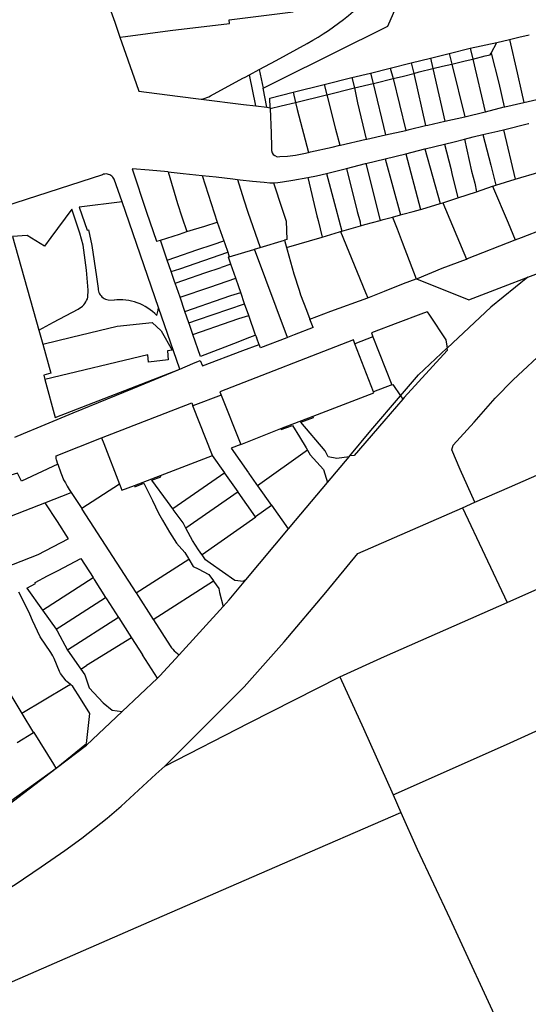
# Model space of a CAD drawing. Header units: inches. Extents: x 210911 to 224988, y 571697 to 586201.
# Tile 293 of 301: x 223317 to 223554, y 584350 to 584808. Entities that reach past the tile are written whole.
import ezdxf

# ---------------------------------------------------------------- set-up
doc = ezdxf.new("R2010")
doc.units = ezdxf.units.IN
doc.header["$MEASUREMENT"] = 0

msp = doc.modelspace()

# ---------------------------------------------------------------- linework, layer by layer
for points in [[(223363.595, 584800.18), (223366.164, 584800.476), (223386.963, 584803.195), (223414.59, 584806.545), (223414.395, 584808.166), (223421.822, 584809.135), (223444.158, 584811.925), (223442.497, 584817.774), (223436.955, 584837.418), (223431.167, 584858.4)], [(223430.193, 584776.455), (223437.36, 584779.995), (223488.294, 584805.227), (223501.499, 584835.708), (223505.915, 584845.905)], [(223351.226, 584835.115), (223351.243, 584834.886), (223353.531, 584828.656), (223361.18, 584807.076), (223363.595, 584800.18)], [(223450.8, 584797.24), (223453.314, 584798.672), (223455.794, 584800.16), (223458.239, 584801.706), (223460.648, 584803.307), (223463.021, 584804.962), (223465.354, 584806.672), (223467.648, 584808.434), (223469.9, 584810.249), (223472.111, 584812.115), (223474.278, 584814.031)], [(223363.595, 584800.18), (223371.156, 584778.582), (223372.387, 584774.919), (223390.415, 584772.695), (223401.476, 584771.277)], [(223544.866, 584799.023), (223549.334, 584800.074), (223554.025, 584801.265)], [(223428.448, 584785.107), (223436.235, 584789.332), (223450.8, 584797.24)], [(223516.833, 584792.506), (223526.624, 584794.936)], [(223526.624, 584794.936), (223538.95, 584797.632)], [(223526.624, 584794.936), (223527.804, 584789.962)], [(223536.37, 584792.749), (223538.95, 584797.632)], [(223538.95, 584797.632), (223544.866, 584799.023)], [(223544.866, 584799.023), (223548.412, 584783.588), (223550.486, 584774.508), (223551.644, 584769.775)], [(223499.22, 584788.135), (223508.101, 584790.339)], [(223508.101, 584790.339), (223516.833, 584792.506)], [(223508.101, 584790.339), (223509.196, 584785.507)], [(223516.833, 584792.506), (223518.04, 584787.632)], [(223527.804, 584789.962), (223533.65, 584791.435), (223535.925, 584791.907), (223536.37, 584792.749)], [(223536.37, 584792.749), (223539.888, 584778.656), (223542.476, 584767.679)], [(223480.18, 584783.41), (223489.433, 584785.706)], [(223489.433, 584785.706), (223499.22, 584788.135)], [(223489.433, 584785.706), (223490.755, 584780.819)], [(223499.22, 584788.135), (223500.331, 584783.267)], [(223500.331, 584783.267), (223502.807, 584783.917), (223509.196, 584785.507)], [(223509.196, 584785.507), (223513.761, 584786.643), (223518.04, 584787.632)], [(223509.196, 584785.507), (223514.752, 584760.993)], [(223518.04, 584787.632), (223524.24, 584789.064), (223527.804, 584789.962)], [(223518.04, 584787.632), (223524.119, 584763.088)], [(223527.804, 584789.962), (223533.626, 584765.408)], [(223405.707, 584772.785), (223420.858, 584780.989), (223421.945, 584781.579), (223423.857, 584782.616)], [(223423.857, 584782.616), (223428.448, 584785.107)], [(223426.784, 584768.09), (223423.857, 584782.616)], [(223428.448, 584785.107), (223430.193, 584776.455)], [(223458.597, 584778.054), (223471.596, 584781.28)], [(223471.596, 584781.28), (223480.18, 584783.41)], [(223471.596, 584781.28), (223472.79, 584776.5)], [(223480.18, 584783.41), (223481.384, 584778.536)], [(223481.384, 584778.536), (223482.207, 584778.724), (223490.755, 584780.819)], [(223490.755, 584780.819), (223495.536, 584782.011), (223500.331, 584783.267)], [(223490.755, 584780.819), (223496.586, 584756.743)], [(223500.331, 584783.267), (223505.873, 584758.955)], [(223432.004, 584767.474), (223430.193, 584776.455)], [(223444.258, 584774.496), (223458.597, 584778.054)], [(223458.597, 584778.054), (223459.831, 584773.331)], [(223459.831, 584773.331), (223472.79, 584776.5)], [(223472.79, 584776.5), (223481.384, 584778.536)], [(223472.79, 584776.5), (223474.16, 584769.496), (223478.222, 584752.605)], [(223481.384, 584778.536), (223487.254, 584754.641)], [(223401.476, 584771.277), (223402.359, 584771.465), (223403.227, 584771.711), (223404.077, 584772.014), (223404.905, 584772.372), (223405.707, 584772.785)], [(223433.517, 584767.295), (223433.36, 584771.791), (223444.258, 584774.496)], [(223444.258, 584774.496), (223445.381, 584769.732)], [(223445.381, 584769.732), (223459.668, 584773.291), (223459.831, 584773.331)], [(223459.831, 584773.331), (223463.956, 584757.251), (223465.9, 584749.822)], [(223551.644, 584769.775), (223553.656, 584770.233), (223561.026, 584771.923)], [(223401.476, 584771.277), (223421.131, 584768.758), (223426.784, 584768.09)], [(223426.784, 584768.09), (223432.004, 584767.474)], [(223432.004, 584767.474), (223433.517, 584767.295)], [(223433.517, 584767.295), (223433.53, 584766.907)], [(223433.53, 584766.907), (223438.586, 584768.128), (223445.381, 584769.732)], [(223445.381, 584769.732), (223446.155, 584766.449), (223451.407, 584746.47)], [(223533.626, 584765.408), (223533.768, 584765.442), (223542.476, 584767.679)], [(223542.476, 584767.679), (223542.732, 584767.745), (223551.644, 584769.775)], [(223433.53, 584766.907), (223433.926, 584755.446), (223434.096, 584749.069), (223434.197, 584747.348), (223434.441, 584746.283), (223434.853, 584745.521), (223435.657, 584744.998), (223436.709, 584744.366), (223438.032, 584744.534), (223441.528, 584744.734), (223445.328, 584745.245), (223449.212, 584745.935), (223451.407, 584746.47)], [(223514.752, 584760.993), (223524.119, 584763.088)], [(223524.119, 584763.088), (223533.626, 584765.408)], [(223496.586, 584756.743), (223498.232, 584757.165), (223505.873, 584758.955)], [(223505.873, 584758.955), (223506.927, 584759.202), (223514.752, 584760.993)], [(223542.05, 584757.032), (223553.695, 584759.866), (223553.855, 584759.905)], [(223478.222, 584752.605), (223478.487, 584752.665), (223487.254, 584754.641)], [(223487.254, 584754.641), (223496.586, 584756.743)], [(223523.935, 584752.661), (223528.078, 584753.709), (223532.497, 584754.827)], [(223532.497, 584754.827), (223539.501, 584756.444), (223542.05, 584757.032)], [(223532.497, 584754.827), (223536.28, 584740.566), (223538.63, 584731.249)], [(223542.05, 584757.032), (223547.561, 584733.949)], [(223451.407, 584746.47), (223452.359, 584746.702), (223462.31, 584748.932), (223465.9, 584749.822)], [(223465.9, 584749.822), (223466.282, 584749.916), (223478.222, 584752.605)], [(223505.542, 584748.154), (223505.595, 584748.167), (223514.619, 584750.353)], [(223514.619, 584750.353), (223519.225, 584751.469), (223523.935, 584752.661)], [(223514.619, 584750.353), (223517.543, 584738.934), (223518.052, 584736.71), (223520.802, 584725.317)], [(223523.935, 584752.661), (223527.278, 584737.684), (223528.738, 584732.2), (223529.617, 584728.178)], [(223487.032, 584743.472), (223487.085, 584743.485), (223496.589, 584745.889)], [(223496.589, 584745.889), (223505.542, 584748.154)], [(223496.589, 584745.889), (223503.5, 584719.896)], [(223505.542, 584748.154), (223512.6, 584722.641)], [(223469.013, 584738.962), (223477.919, 584741.313), (223478.114, 584741.359)], [(223478.114, 584741.359), (223487.032, 584743.472)], [(223478.114, 584741.359), (223484.715, 584714.815)], [(223487.032, 584743.472), (223494.132, 584717.368)], [(223355.419, 584736.115), (223309.792, 584721.228)], [(223360.968, 584734.034), (223360.665, 584734.541), (223360.296, 584735.003), (223359.869, 584735.411), (223359.391, 584735.758), (223358.87, 584736.038), (223358.317, 584736.245), (223357.741, 584736.377), (223357.153, 584736.43), (223356.562, 584736.403), (223355.981, 584736.298), (223355.419, 584736.115)], [(223385.987, 584737.496), (223377.216, 584738.192), (223369.248, 584738.851), (223375.985, 584718.607), (223380.648, 584705.079)], [(223385.987, 584737.496), (223393.06, 584736.71), (223401.875, 584735.739)], [(223385.987, 584737.496), (223390.309, 584722.753), (223392.399, 584716.411), (223394.685, 584709.603)], [(223401.875, 584735.739), (223408.914, 584714.056)], [(223401.875, 584735.739), (223408.388, 584735.106), (223416.072, 584734.201), (223418.293, 584733.898)], [(223451.019, 584734.835), (223455.095, 584735.6), (223459.744, 584736.627)], [(223459.744, 584736.627), (223459.773, 584736.633), (223469.013, 584738.962)], [(223459.744, 584736.627), (223464.077, 584720.425), (223466.916, 584709.843)], [(223469.013, 584738.962), (223474.046, 584719.043), (223475.391, 584714.209), (223475.582, 584712.261)], [(223547.561, 584733.949), (223559.203, 584737.412)], [(223364.635, 584723.427), (223360.968, 584734.034)], [(223418.293, 584733.898), (223419.516, 584733.731), (223425.264, 584733.13), (223430.797, 584732.568), (223433.327, 584732.374), (223434.859, 584732.275), (223435.008, 584732.273)], [(223418.293, 584733.898), (223421.331, 584724.419), (223423.104, 584718.727), (223428.849, 584702.212)], [(223435.008, 584732.273), (223435.564, 584732.267), (223437.139, 584732.497), (223439.215, 584732.736), (223444.046, 584733.559), (223451.019, 584734.835)], [(223435.008, 584732.273), (223439.148, 584720.003), (223441.003, 584714.404), (223441.299, 584705.892), (223440.204, 584705.568)], [(223451.019, 584734.835), (223455.3, 584717.009), (223455.844, 584714.719), (223457.796, 584707.075)], [(223529.617, 584728.178), (223537.06, 584730.772)], [(223537.06, 584730.772), (223537.085, 584730.781), (223538.63, 584731.249)], [(223537.06, 584730.772), (223544.287, 584713.708), (223547.61, 584705.738)], [(223538.63, 584731.249), (223547.561, 584733.949)], [(223520.802, 584725.317), (223520.816, 584725.321), (223529.617, 584728.178)], [(223364.635, 584723.427), (223344.64, 584720.96), (223348.36, 584710.25), (223348.93, 584710.38), (223350.5, 584703.1), (223352.66, 584688.61), (223353.42, 584683.18)], [(223381.613, 584674.23), (223364.635, 584723.427)], [(223503.5, 584719.896), (223504.035, 584720.043), (223512.6, 584722.641)], [(223512.6, 584722.641), (223513.307, 584722.81), (223513.889, 584722.964)], [(223513.889, 584722.964), (223520.802, 584725.317)], [(223513.889, 584722.964), (223524.954, 584696.836)], [(223348.69, 584679.11), (223348.87, 584682.34), (223348, 584691.69), (223346.42, 584703.32), (223344.9, 584708.9), (223341.21, 584720.07), (223331.46, 584706.81), (223328.47, 584702.82), (223320.48, 584707.86), (223313.643, 584707.402)], [(223490.446, 584716.373), (223494.132, 584717.368)], [(223494.132, 584717.368), (223495.325, 584717.69), (223500.151, 584718.894), (223503.5, 584719.896)], [(223394.685, 584709.603), (223397.877, 584710.655), (223403.104, 584712.163), (223408.914, 584714.056)], [(223408.914, 584714.056), (223411.909, 584705.299)], [(223466.916, 584709.843), (223475.582, 584712.261)], [(223475.582, 584712.261), (223477.652, 584712.838), (223484.715, 584714.815)], [(223484.715, 584714.815), (223486.06, 584715.191), (223490.446, 584716.373)], [(223490.446, 584716.373), (223492.56, 584710.969), (223494.986, 584704.671), (223501.526, 584687.621)], [(223547.61, 584705.738), (223550.573, 584706.902), (223571.242, 584714.951)], [(223382.406, 584705.642), (223391.245, 584708.47), (223394.685, 584709.603)], [(223457.796, 584707.075), (223465.841, 584709.543), (223466.287, 584709.667)], [(223466.287, 584709.667), (223466.916, 584709.843)], [(223466.287, 584709.667), (223477.891, 584681.232), (223478.955, 584678.83)], [(223313.643, 584707.402), (223325.817, 584663.76)], [(223380.648, 584705.079), (223382.406, 584705.642)], [(223385.611, 584696.354), (223382.406, 584705.642)], [(223399.44, 584701.112), (223407.028, 584703.659)], [(223407.028, 584703.659), (223411.909, 584705.299)], [(223411.909, 584705.299), (223412.35, 584704.011), (223413.738, 584700.008)], [(223428.849, 584702.212), (223440.204, 584705.568)], [(223440.204, 584705.568), (223441.081, 584702.232)], [(223441.081, 584702.232), (223457.796, 584707.075)], [(223528.801, 584583.573), (223522.024, 584598.915), (223518.094, 584608.037), (223518.653, 584610.137), (223528.434, 584620.871), (223538.212, 584631.987), (223546.544, 584640.616), (223562.336, 584655.201), (223574.147, 584666.203), (223588.254, 584675.758), (223614.256, 584692.949), (223633.556, 584705.492)], [(223524.954, 584696.836), (223525.408, 584697.009), (223547.61, 584705.738)], [(223389.606, 584697.729), (223399.44, 584701.112)], [(223391.459, 584692.344), (223413.738, 584700.008)], [(223413.738, 584700.008), (223414.489, 584697.843)], [(223414.489, 584697.843), (223425.854, 584701.301)], [(223425.854, 584701.301), (223426.168, 584701.396)], [(223426.168, 584701.396), (223428.849, 584702.212)], [(223441.538, 584660.322), (223426.168, 584701.396)], [(223441.081, 584702.232), (223441.385, 584701.076), (223444.519, 584689.964), (223447.029, 584682.294), (223447.667, 584680.205), (223450.406, 584673.007), (223452.051, 584668.809)], [(223385.611, 584696.354), (223389.606, 584697.729)], [(223387.469, 584690.971), (223385.611, 584696.354)], [(223415.274, 584694.428), (223410.731, 584692.892)], [(223414.13, 584697.734), (223414.489, 584697.843)], [(223415.274, 584694.428), (223414.13, 584697.734)], [(223417.512, 584687.958), (223415.274, 584694.428)], [(223501.633, 584687.662), (223502.046, 584687.818), (223513.599, 584692.508), (223524.954, 584696.836)], [(223387.469, 584690.971), (223391.459, 584692.344)], [(223389.327, 584685.586), (223389.199, 584685.958), (223387.469, 584690.971)], [(223393.312, 584686.958), (223403.146, 584690.341)], [(223403.146, 584690.341), (223410.731, 584692.892)], [(223553.477, 584688.326), (223565.904, 584693.032)], [(223389.327, 584685.586), (223393.312, 584686.958)], [(223391.586, 584679.047), (223389.327, 584685.586)], [(223391.586, 584679.047), (223405.397, 584683.759), (223417.512, 584687.958)], [(223419.804, 584681.33), (223418.902, 584683.939), (223417.512, 584687.958)], [(223486.786, 584681.909), (223495.637, 584685.388), (223501.526, 584687.621)], [(223501.526, 584687.621), (223501.633, 584687.662)], [(223501.633, 584687.662), (223526.015, 584677.84)], [(223553.477, 584688.326), (223536.2, 584674.4), (223515.86, 584655.388)], [(223526.015, 584677.84), (223542.153, 584684.037), (223553.477, 584688.326)], [(223353.42, 584683.18), (223353.475, 584682.538), (223353.602, 584681.907), (223353.8, 584681.295), (223354.067, 584680.709), (223354.399, 584680.157), (223354.792, 584679.647), (223355.24, 584679.185), (223355.738, 584678.777), (223356.279, 584678.428), (223356.857, 584678.144), (223357.463, 584677.927), (223358.09, 584677.78)], [(223415.27, 584679.799), (223419.804, 584681.33)], [(223421.64, 584676.02), (223419.804, 584681.33)], [(223478.955, 584678.83), (223486.786, 584681.909)], [(223344.12, 584673.47), (223344.835, 584673.889), (223345.51, 584674.37), (223346.138, 584674.91), (223346.716, 584675.505), (223347.238, 584676.149), (223347.699, 584676.837), (223348.097, 584677.564), (223348.428, 584678.324), (223348.69, 584679.11)], [(223358.09, 584677.78), (223360.84, 584677.76)], [(223380.8, 584670.49), (223379.819, 584671.453), (223378.785, 584672.359), (223377.701, 584673.204), (223376.571, 584673.986), (223375.398, 584674.703), (223374.187, 584675.352), (223372.94, 584675.931), (223371.662, 584676.438), (223370.358, 584676.871), (223369.031, 584677.23), (223367.686, 584677.512), (223366.327, 584677.718), (223364.958, 584677.846), (223363.585, 584677.895), (223362.21, 584677.867), (223360.84, 584677.76)], [(223393.854, 584672.477), (223391.586, 584679.047)], [(223397.833, 584673.846), (223407.667, 584677.23)], [(223399.684, 584668.468), (223421.64, 584676.02)], [(223407.667, 584677.23), (223415.27, 584679.799)], [(223423.514, 584670.601), (223421.64, 584676.02)], [(223452.051, 584668.809), (223461.785, 584672.536), (223478.955, 584678.83)], [(223325.817, 584663.76), (223332.73, 584667.44), (223344.12, 584673.47)], [(223380.8, 584670.49), (223381.146, 584671.72), (223381.417, 584672.968), (223381.613, 584674.23)], [(223391.492, 584645.613), (223381.613, 584674.23)], [(223393.854, 584672.477), (223397.833, 584673.846)], [(223395.711, 584667.102), (223393.854, 584672.477)], [(223503.624, 584671.186), (223492.943, 584667.132)], [(223506.578, 584672.307), (223503.624, 584671.186)], [(223506.578, 584672.307), (223507.601, 584670.768)], [(223327.637, 584657.234), (223340.99, 584660.43), (223362.32, 584665.52), (223378.63, 584667.33), (223382.75, 584663.4), (223387.87, 584654.36), (223385.67, 584654.14), (223386.1, 584649.86), (223376.9, 584648.81), (223376.52, 584652.23), (223328.649, 584640.745)], [(223395.711, 584667.102), (223399.684, 584668.468)], [(223397.567, 584661.714), (223396.131, 584665.888), (223395.711, 584667.102)], [(223401.537, 584663.081), (223411.371, 584666.464)], [(223411.371, 584666.464), (223418.986, 584669.074)], [(223418.986, 584669.074), (223423.514, 584670.601)], [(223426.705, 584661.371), (223423.514, 584670.601)], [(223453.572, 584664.926), (223452.051, 584668.809)], [(223492.943, 584667.132), (223480.636, 584662.461), (223481.34, 584660.656)], [(223507.601, 584670.768), (223507.688, 584670.637)], [(223507.688, 584670.637), (223515.237, 584659.285), (223515.86, 584655.388)], [(223325.817, 584663.76), (223327.637, 584657.234)], [(223397.567, 584661.714), (223401.537, 584663.081)], [(223426.39, 584661.249), (223422.6, 584659.779), (223418.507, 584658.188), (223401.121, 584651.389), (223397.567, 584661.714)], [(223453.572, 584664.926), (223444.644, 584661.529), (223441.538, 584660.322)], [(223327.637, 584657.234), (223331.405, 584643.721)], [(223401.01, 584649.59), (223402.085, 584647.041), (223420.85, 584654.188), (223428.347, 584657.119)], [(223472.911, 584657.402), (223472.229, 584659.141), (223410.119, 584634.958), (223410.695, 584633.508)], [(223426.705, 584661.371), (223426.39, 584661.249)], [(223426.705, 584661.371), (223427.082, 584660.456)], [(223427.429, 584659.54), (223427.082, 584660.456)], [(223428.347, 584657.119), (223428.24, 584657.401), (223427.429, 584659.54)], [(223428.983, 584655.443), (223428.347, 584657.119)], [(223441.273, 584660.219), (223428.983, 584655.443)], [(223441.538, 584660.322), (223441.273, 584660.219)], [(223481.34, 584660.656), (223472.911, 584657.402)], [(223481.688, 584635.014), (223472.911, 584657.402)], [(223481.34, 584660.656), (223490.075, 584638.252)], [(223494.23, 584633.189), (223502.56, 584642.96), (223515.754, 584655.289)], [(223515.754, 584655.289), (223515.93, 584654.297), (223495.925, 584632.386), (223495.297, 584631.655)], [(223515.754, 584655.289), (223515.86, 584655.388)], [(223391.492, 584645.613), (223397.477, 584648.14)], [(223397.477, 584648.14), (223401.01, 584649.59)], [(223314.664, 584613.825), (223318.747, 584615.545), (223326.88, 584619.088), (223341.791, 584625.177), (223369.658, 584636.611), (223390.64, 584645.253), (223391.492, 584645.613)], [(223331.405, 584643.721), (223328.091, 584642.821)], [(223333.434, 584623.121), (223391.492, 584645.613)], [(223328.091, 584642.821), (223328.649, 584640.745)], [(223328.649, 584640.745), (223333.434, 584623.121)], [(223528.801, 584583.573), (223544.941, 584590.614), (223616.59, 584622.201), (223662.084, 584642.471)], [(223453.541, 584623.621), (223481.834, 584634.612), (223481.688, 584635.014)], [(223490.075, 584638.252), (223481.688, 584635.014)], [(223490.075, 584638.252), (223490.575, 584638.439)], [(223490.575, 584638.439), (223494.23, 584633.189)], [(223355.08, 584613.522), (223397.005, 584629.872), (223397.552, 584628.495)], [(223410.695, 584633.508), (223397.552, 584628.495)], [(223410.695, 584633.508), (223419.826, 584610.538)], [(223470.565, 584605.205), (223480.437, 584617.01), (223494.23, 584633.189)], [(223495.297, 584631.655), (223486.47, 584621.383), (223472.557, 584605.423), (223470.565, 584605.205)], [(223494.23, 584633.189), (223495.297, 584631.655)], [(223406.743, 584605.402), (223397.552, 584628.495)], [(223438.465, 584617.963), (223453.541, 584623.621)], [(223470.243, 584604.82), (223464.533, 584603.946), (223460.517, 584604.73), (223459.103, 584607.508), (223447.773, 584620.833), (223453.724, 584623.084), (223453.541, 584623.621)], [(223419.826, 584610.538), (223438.465, 584617.963)], [(223438.465, 584617.963), (223438.696, 584617.399), (223443.934, 584619.381), (223447.161, 584614.013)], [(223334.676, 584601.278), (223333.991, 584603.325), (223333.911, 584603.966), (223333.876, 584604.611), (223333.886, 584605.257), (223355.08, 584613.522)], [(223355.08, 584613.522), (223356.072, 584610.95)], [(223447.161, 584614.013), (223450.203, 584608.953)], [(223356.072, 584610.95), (223363.402, 584591.951)], [(223419.826, 584610.538), (223415.328, 584608.785)], [(223415.328, 584608.785), (223423.367, 584597.324)], [(223450.862, 584607.857), (223427.649, 584591.221)], [(223450.203, 584608.953), (223450.862, 584607.857)], [(223450.862, 584607.857), (223452.146, 584605.722), (223458.366, 584598.77), (223460.22, 584592.834)], [(223382.466, 584596.064), (223406.743, 584605.402)], [(223412.386, 584597.331), (223406.743, 584605.402)], [(223460.22, 584592.834), (223470.243, 584604.82)], [(223470.243, 584604.82), (223470.565, 584605.205)], [(223334.676, 584601.278), (223334.659, 584601.27), (223317.78, 584593.472), (223315.98, 584597.081), (223309.754, 584595.206)], [(223334.676, 584601.278), (223336.008, 584597.301)], [(223336.008, 584597.301), (223336.667, 584595.692), (223337.393, 584594.112), (223338.184, 584592.564), (223339.04, 584591.05), (223339.958, 584589.573), (223340.937, 584588.136)], [(223370.344, 584591.356), (223382.466, 584596.064)], [(223388.21, 584580.54), (223385.667, 584583.995), (223378.402, 584593.857), (223382.674, 584595.508), (223382.466, 584596.064)], [(223412.386, 584597.331), (223388.21, 584580.54)], [(223412.467, 584597.215), (223412.386, 584597.331)], [(223418.618, 584588.417), (223412.467, 584597.215)], [(223423.367, 584597.324), (223423.605, 584596.985)], [(223423.605, 584596.985), (223426.915, 584592.267)], [(223363.402, 584591.951), (223345.778, 584580.629)], [(223363.402, 584591.951), (223363.472, 584591.769)], [(223363.472, 584591.769), (223364.472, 584589.176), (223370.344, 584591.356)], [(223370.344, 584591.356), (223370.584, 584590.836), (223374.694, 584592.424), (223378.694, 584584.38), (223381.573, 584578.59), (223383.346, 584575.263), (223386.723, 584569.672), (223389.851, 584564.593), (223391.192, 584563.075), (223393.863, 584560.271), (223395.567, 584557.351)], [(223418.618, 584588.417), (223394.235, 584571.554)], [(223418.684, 584588.322), (223418.618, 584588.417)], [(223426.705, 584576.848), (223418.684, 584588.322)], [(223426.915, 584592.267), (223427.649, 584591.221)], [(223427.649, 584591.221), (223434.085, 584582.046)], [(223442.112, 584571.189), (223445.34, 584575.04), (223460.22, 584592.834)], [(223328.709, 584583.361), (223340.937, 584588.136)], [(223340.937, 584588.136), (223345.778, 584580.629)], [(223249.42, 584552.4), (223328.709, 584583.361)], [(223328.709, 584583.361), (223334.372, 584574.57), (223339.495, 584566.552), (223339.339, 584566.47), (223325.4, 584559.13), (223257.18, 584532.492), (223249.42, 584552.4)], [(223345.778, 584580.629), (223345.902, 584580.437)], [(223345.902, 584580.437), (223370.974, 584541.554)], [(223384.494, 584460.654), (223399.291, 584475.401), (223421.388, 584497.649), (223440.063, 584518.668), (223459.425, 584541.533), (223474.304, 584559.796), (223523.062, 584581.069)], [(223388.409, 584580.27), (223388.21, 584580.54)], [(223394.235, 584571.554), (223392.949, 584573.95), (223390.244, 584577.781), (223388.409, 584580.27)], [(223434.085, 584582.046), (223426.705, 584576.848)], [(223442.088, 584571.161), (223434.329, 584582.2), (223434.085, 584582.046)], [(223523.062, 584581.069), (223528.801, 584583.573)], [(223523.062, 584581.069), (223543.9, 584536.972)], [(223426.807, 584576.702), (223401.849, 584559.062)], [(223426.705, 584576.848), (223426.807, 584576.702)], [(223394.411, 584571.226), (223394.235, 584571.554)], [(223401.72, 584559.25), (223400.183, 584561.492), (223397.361, 584565.729), (223394.411, 584571.226)], [(223422.187, 584547.42), (223442.088, 584571.161)], [(223442.088, 584571.161), (223442.112, 584571.189)], [(223543.9, 584536.972), (223611.11, 584566.844)], [(223320.179, 584543.62), (223324.348, 584545.81), (223324.11, 584546.279), (223329.931, 584549.331), (223334.783, 584551.894), (223345.416, 584557.463), (223351.094, 584548.509)], [(223371.07, 584541.406), (223395.714, 584557.099)], [(223395.567, 584557.351), (223395.714, 584557.099)], [(223395.714, 584557.099), (223397.718, 584553.664), (223400.017, 584552.603), (223405.003, 584549.968), (223407.098, 584546.961)], [(223401.849, 584559.062), (223401.72, 584559.25)], [(223422.187, 584547.42), (223421.008, 584546.761), (223417.238, 584547.125), (223417.024, 584547.192), (223405.636, 584555.208), (223403.355, 584556.865), (223401.849, 584559.062)], [(223327.506, 584533.38), (223351.094, 584548.509)], [(223351.094, 584548.509), (223351.635, 584547.657), (223356.948, 584539.309)], [(223411.648, 584535.113), (223414.45, 584538.19), (223422.187, 584547.42)], [(223320.179, 584543.62), (223327.506, 584533.38)], [(223379.029, 584529.063), (223407.098, 584546.961)], [(223407.098, 584546.961), (223407.127, 584546.92)], [(223407.127, 584546.92), (223409.567, 584543.417), (223410.002, 584541.504), (223411.648, 584535.113)], [(223340.528, 584498.76), (223338.906, 584500.152), (223338.563, 584500.491), (223335.962, 584503.929), (223335.483, 584504.74), (223332.988, 584510.838), (223332.413, 584512.107), (223331.415, 584513.691), (223326.505, 584520.9), (223322.914, 584528.612), (223321.664, 584531.518), (223321.438, 584532.014), (223316.579, 584541.729)], [(223337.328, 584526.709), (223356.948, 584539.309)], [(223356.948, 584539.309), (223357.408, 584538.586), (223362.899, 584530.007)], [(223370.974, 584541.554), (223371.07, 584541.406)], [(223371.07, 584541.406), (223379.029, 584529.063)], [(223327.506, 584533.38), (223333.868, 584524.487)], [(223391.173, 584512.626), (223411.648, 584535.113)], [(223465.992, 584502.337), (223486.728, 584511.727), (223543.9, 584536.972)], [(223362.899, 584530.007), (223339.14, 584514.76)], [(223362.899, 584530.007), (223363.037, 584529.791)], [(223363.037, 584529.791), (223364.959, 584526.787), (223368.966, 584520.524)], [(223379.029, 584529.063), (223379.154, 584528.869)], [(223379.154, 584528.869), (223387.011, 584516.685), (223387.566, 584515.88), (223388.181, 584515.12), (223388.854, 584514.411), (223389.58, 584513.756), (223390.354, 584513.16), (223391.173, 584512.626)], [(223333.868, 584524.487), (223337.328, 584526.709)], [(223333.868, 584524.487), (223334.376, 584523.777), (223339.14, 584514.76)], [(223368.966, 584520.524), (223348.088, 584507.53)], [(223368.966, 584520.524), (223374.108, 584512.489)], [(223339.14, 584514.76), (223339.153, 584514.736)], [(223339.153, 584514.736), (223345.437, 584505.88)], [(223381.033, 584501.668), (223374.108, 584512.489)], [(223381.033, 584501.668), (223382.216, 584502.789), (223391.149, 584512.6), (223391.173, 584512.626)], [(223303.22, 584509.653), (223317.9, 584485.286)], [(223345.437, 584505.88), (223348.088, 584507.53)], [(223345.437, 584505.88), (223347.276, 584503.289), (223349.288, 584497.213), (223355.778, 584490.152), (223360.012, 584486.78), (223364.654, 584486.157)], [(223490.728, 584447.446), (223543.508, 584470.74), (223582.845, 584488.652), (223624.861, 584507.822)], [(223364.654, 584486.157), (223381.024, 584501.659), (223381.033, 584501.668)], [(223384.494, 584460.654), (223423.713, 584480.958), (223465.992, 584502.337)], [(223465.992, 584502.337), (223476.894, 584478.251), (223490.728, 584447.446)], [(223338.778, 584497.718), (223317.9, 584485.286)], [(223333.984, 584459.732), (223348.052, 584471.338), (223349.562, 584485.207), (223345.263, 584492.196), (223341.662, 584497.787), (223340.528, 584498.76)], [(223340.528, 584498.76), (223338.778, 584497.718)], [(223317.9, 584485.286), (223323.38, 584476.189)], [(223333.984, 584459.732), (223348.09, 584470.47), (223364.654, 584486.157)], [(223323.38, 584476.189), (223315.762, 584471.523)], [(223333.984, 584459.732), (223332.833, 584461.602), (223323.721, 584476.398), (223323.38, 584476.189)], [(223284.028, 584387.698), (223297.131, 584395.088), (223308.713, 584402.086), (223314.853, 584405.619), (223326.872, 584413.827), (223338.005, 584421.395), (223345.783, 584427.225), (223357.605, 584436.448), (223364.177, 584442.081), (223380.347, 584457.049), (223384.494, 584460.654)], [(223268.786, 584416.41), (223311.39, 584442.53), (223333.984, 584459.732)], [(223292.876, 584457.362), (223297.017, 584452.338), (223301.832, 584441.863), (223308.996, 584441.829), (223333.984, 584459.732)], [(223490.728, 584447.446), (223494.368, 584439.19)], [(223299.962, 584354.644), (223377.27, 584388.172), (223439.228, 584415.249), (223494.368, 584439.19)], [(223494.368, 584439.19), (223501.944, 584422.005), (223517.193, 584389.834), (223541.52, 584337.069)]]:
    msp.add_lwpolyline(points)

doc.saveas('drawing.dxf')
